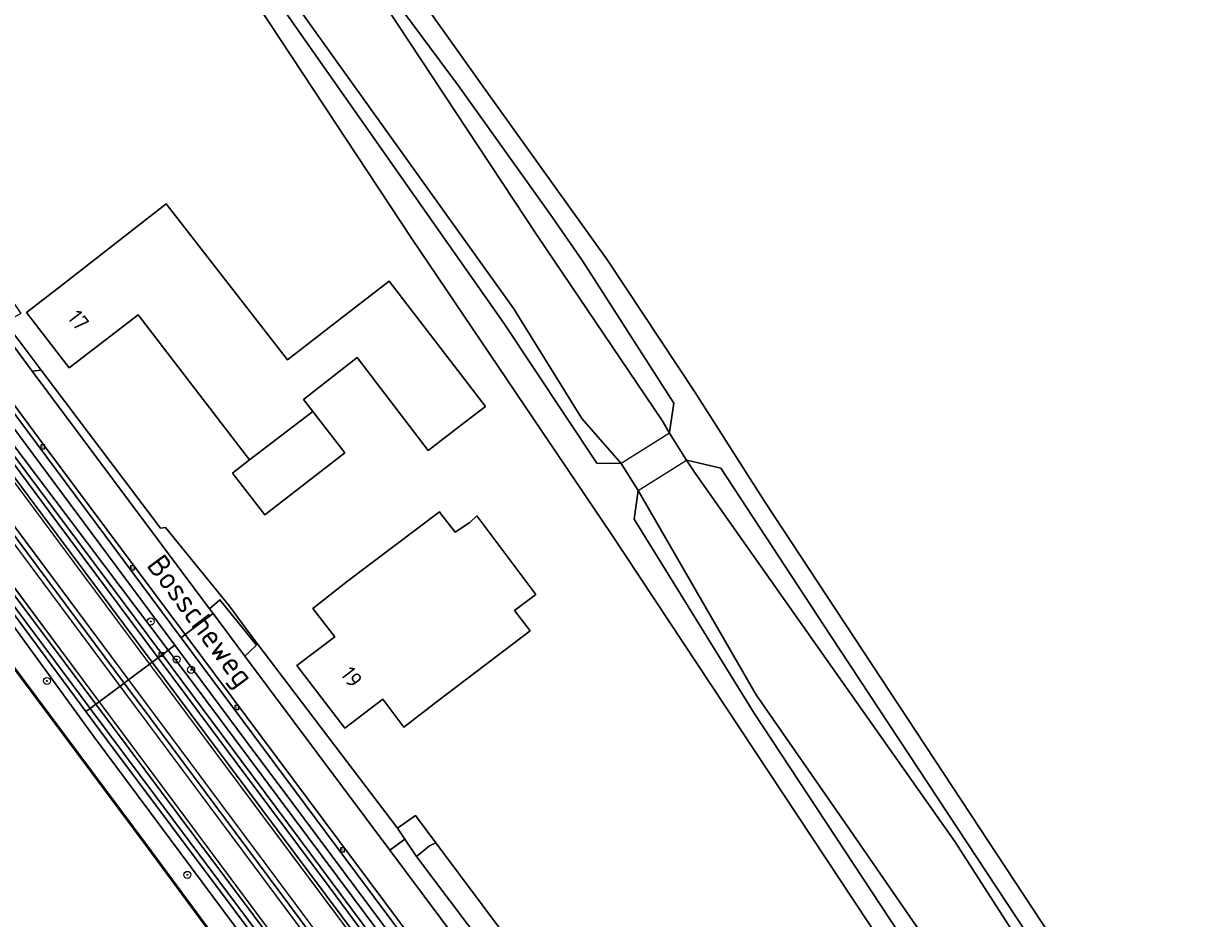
# Model space of a CAD drawing. Header units: metres. Extents: x 168032 to 180145, y 382923 to 399665.
# Tile 268 of 293: x 169667 to 169801, y 397577 to 397678. Entities that reach past the tile are written whole.
import ezdxf
from ezdxf.enums import TextEntityAlignment as Align

# ---------------------------------------------------------------- set-up
doc = ezdxf.new("R2010")
doc.units = ezdxf.units.M
doc.linetypes.add('VW-3-3_STREEP', pattern=[6, 3, -3])
doc.layers.get('0').update_dxf_attribs({"color": 8, "lineweight": 18})
for name, color, linetype, lineweight in [('B-WE-GK-BESCHOEIING_DAMWAND-G', 8, 'GK-BESCHOEIING', 18), ('B-WE-GR-BOOM-S', 8, 'Continuous', 18), ('B-WE-GR-BOUWLAND-GV', 8, 'Continuous', 18), ('B-WE-GR-GRAS-GV', 8, 'Continuous', 18), ('B-WE-GR-HAAG-G', 8, 'GR-HAAG1', 18), ('B-WE-GW-TALUD_KRUIN-G', 8, 'Continuous', 18), ('B-WE-IE-MEUBILAIR_WEGMEUBILAIR-G', 8, 'Continuous', 18), ('B-WE-IE-MEUBILAIR_WEGMEUBILAIR_PAAL-S', 8, 'Continuous', 18), ('B-WE-IE-TERREINAFSCHEIDING_KUNSTMATIG_HEKWERK-G', 8, 'IE-TERREINAFSCHEIDING-KUNSTMATIG', 18), ('B-WE-IE-TERREINAFSCHEIDING_KUNSTMATIG_MUUR-GV', 8, 'Continuous', 18), ('B-WE-KW-KUNSTWERK_DEK-GV', 8, 'Continuous', 18), ('B-WE-OG-BEBOUWING-GV', 8, 'Continuous', 18), ('B-WE-OG-BEBOUWING-T18', 8, 'Continuous', 18), ('B-WE-OG-TERREIN_ERF-GV', 8, 'Continuous', 18), ('B-WE-OG-TERREIN_ONBEGROEID-GV', 8, 'Continuous', 18), ('B-WE-OG-TOPOGRAFIE-T18', 8, 'Continuous', 18), ('B-WE-OG-WATER-GV', 8, 'Continuous', 18), ('B-WE-OG-WATER_GREPPEL-GV', 8, 'Continuous', 18), ('B-WE-OG-WATER_RIVIER-GV', 8, 'Continuous', 18), ('B-WE-OG-WATER_SLOOT-GV', 8, 'Continuous', 18), ('B-WE-OG-WEG-GV', 8, 'Continuous', 18), ('B-WE-RI-GWA_KOLK-S', 8, 'Continuous', 18), ('B-WE-VH-VERHARDING_ASFALT-GV', 8, 'Continuous', 18), ('B-WE-VH-VERHARDING_BETONSTRAATSTEEN-GV', 8, 'Continuous', 18), ('B-WE-VH-VERHARDING_FUNDERING_ZAND-GV', 8, 'Continuous', 18), ('B-WE-VH-VERHARDING_GRASBETONSTEEN-GV', 8, 'Continuous', 18), ('B-WE-VH-VERHARDING_STRAATBAKSTEEN-GV', 8, 'Continuous', 18), ('B-WE-VW-MARKERING_LANGS_STREEP_33-G', 8, 'VW-3-3_STREEP', 13), ('B-WE-VW-MARKERING_LANGS_STREEP_DOORGETROKKEN_3X015-G', 8, 'Continuous', 13), ('B-WE-VW-MARKERING_PICTOGRAM-G', 8, 'Continuous', 18)]:
    doc.layers.add(name, color=color, linetype=linetype, lineweight=lineweight)
doc.styles.add('NLCS-ISO', font='NLCS-ISO.ttf')
doc.styles.add('NLCS-ISO-M200-T18', font='NLCS-ISO.ttf', dxfattribs={"height": 0.36})
doc.linetypes.add('GK-BESCHOEIING', pattern='A,30,-5,[1,NLCS.SHX,S=1,R=0,X=0,Y=0],-5', length=40)
doc.linetypes.add('GR-HAAG1', pattern='A,6,[176,NLCS.SHX,S=0.125,R=0,X=0,Y=0],-2', length=8)
doc.linetypes.add('IE-TERREINAFSCHEIDING-KUNSTMATIG', pattern='A,4,[82,NLCS.SHX,S=0.75,R=90,X=0,Y=0],4,-2', length=10)

# ---------------------------------------------------------------- blocks, each defined once
blk = doc.blocks.new('SIE-WEG_PAAL_HECTOMETERPAAL-SO')
at = {"color": 0, "linetype": 'ByBlock', "lineweight": 18}
blk.add_lwpolyline([(-1.44375, -0.94375), (1.44375, -0.94375), (1.44375, 0.94375), (-1.44375, 0.94375)], close=True, dxfattribs=at)
at = {"color": 0, "linetype": 'ByBlock', "lineweight": 18, "style": 'NLCS-ISO'}
blk.add_text('hm', height=1.5, dxfattribs=at).set_placement((0, 0), align=Align.MIDDLE_CENTER)
at = {"style": 'NLCS-ISO'}
blk.add_attdef('WAARDE', (2.13125, -1.69375), '', height=1.5, dxfattribs=at)
blk = doc.blocks.new('SRI-KOLK-SO')
at = {"color": 0, "linetype": 'ByBlock', "lineweight": 18}
blk.add_lwpolyline([(-1.125, -1.125), (1.125, -1.125), (1.125, 1.125), (-1.125, 1.125)], close=True, dxfattribs=at)
at = {"color": 0, "linetype": 'ByBlock', "lineweight": 18, "style": 'NLCS-ISO'}
blk.add_text('k', height=1.5, dxfattribs=at).set_placement((0, 0), align=Align.MIDDLE_CENTER)
blk = doc.blocks.new('SGR-BOOM_01-SO')
at = {"linetype": 'ByBlock', "lineweight": 18}
h = blk.add_hatch(color=0, dxfattribs=at)
h.dxf.hatch_style = 1
edge = h.paths.add_edge_path()
edge.add_arc((0, 0), 0.25, 0, 360)
at = {"color": 0, "linetype": 'ByBlock', "lineweight": 18}
for radius in [2, 0.25]:
    blk.add_circle((0, 0), radius, dxfattribs=at)

msp = doc.modelspace()

# ---------------------------------------------------------------- linework, layer by layer
at = {"layer": 'B-WE-GK-BESCHOEIING_DAMWAND-G', "flags": 128}
msp.add_lwpolyline([(169638.37, 397641.729), (169658.733, 397614.351), (169680.825, 397584.766), (169702.843, 397554.926), (169730.758, 397517.612), (169754.97, 397484.883), (169779.341, 397452.045), (169804.395, 397418.286), (169831.302, 397381.879), (169848.598, 397358.696), (169863.92, 397338.299)], dxfattribs=at)
at = {"layer": 'B-WE-GR-BOUWLAND-GV', "flags": 128}
msp.add_lwpolyline([(169707.728, 397686.808), (169719.264, 397670.616), (169733.128, 397651.248), (169743.076, 397636.22), (169751.014, 397623.837), (169789.537, 397565.312), (169796.311, 397555.892), (169799.644, 397552.77), (169807.065, 397554.883)], dxfattribs=at)
at = {"layer": 'B-WE-GR-GRAS-GV', "flags": 128}
msp.add_lwpolyline([(169648.111, 397739.759), (169632.668, 397758.313), (169615.236, 397777.965), (169615.096, 397778.122), (169612.745, 397777.567), (169645.312, 397738.769), (169671.979, 397705.954), (169677.608, 397700.991), (169693.534, 397680.028), (169710.868, 397653.732), (169733.534, 397620.176), (169782.31, 397546.509), (169784.369, 397547.154), (169772.493, 397565.35), (169749.699, 397599.937), (169736.18, 397621.841), (169736.606, 397625.109), (169734.68, 397628.173), (169731.928, 397628.2), (169721.364, 397644.1), (169695.293, 397681.247), (169687.128, 397691.812), (169669.834, 397713.128)], close=True, dxfattribs=at)
for points in [[(169693.222, 397702.022), (169716.204, 397671.056), (169726.616, 397656.487), (169730.287, 397651.177), (169740.678, 397635.013), (169740.178, 397631.719), (169740.163, 397631.619), (169742.089, 397628.555), (169742.154, 397628.54), (169746.019, 397627.64), (169758.455, 397608.659), (169785.099, 397568.241), (169796.764, 397551.367), (169799.644, 397552.77), (169796.311, 397555.892), (169789.537, 397565.312), (169751.014, 397623.837), (169743.076, 397636.22), (169733.128, 397651.248), (169719.264, 397670.616), (169707.728, 397686.808)], [(169835.756, 397381.339), (169821.359, 397400.456), (169807.491, 397419.372), (169792.537, 397439.564), (169776.727, 397460.25), (169760.629, 397481.874), (169747.256, 397499.787), (169733.723, 397518.097), (169720.217, 397536.437), (169698.113, 397565.863), (169674.879, 397597.08), (169658.455, 397619.631), (169640.852, 397643.789), (169638.388, 397641.789), (169658.773, 397614.381), (169680.865, 397584.796), (169702.883, 397554.956), (169730.798, 397517.642), (169755.01, 397484.913), (169779.381, 397452.075), (169804.435, 397418.316), (169831.342, 397381.909)], [(169834.884, 397384.112), (169794.857, 397437.908), (169764.916, 397477.898), (169760.956, 397483.187), (169705.109, 397558.343), (169676.296, 397596.811), (169673.925, 397600.011), (169652.218, 397629.299), (169641.202, 397644.055), (169640.852, 397643.789), (169658.455, 397619.631), (169674.879, 397597.08), (169698.113, 397565.863), (169720.217, 397536.437), (169733.723, 397518.097), (169747.256, 397499.787), (169760.629, 397481.874), (169776.727, 397460.25), (169792.537, 397439.564), (169807.491, 397419.372), (169821.359, 397400.456), (169835.756, 397381.339)]]:
    msp.add_lwpolyline(points, dxfattribs=at)
at = {"layer": 'B-WE-GR-HAAG-G', "flags": 128}
for points in [[(169933.128, 397274.471), (169918.417, 397293.8), (169878.056, 397347.645), (169850.132, 397385.222), (169841.947, 397396.152), (169841.203, 397397.145), (169837.208, 397402.481), (169812.965, 397434.856), (169785.938, 397471.114), (169780.386, 397478.582), (169761.541, 397503.926), (169716.21, 397564.333), (169695.843, 397591.648), (169693.221, 397595.175), (169684.032, 397607.536), (169674.614, 397620.206), (169657.001, 397643.909), (169640.974, 397665.573), (169627.988, 397683.156), (169617.238, 397698.189), (169600.871, 397721.128), (169586.028, 397742.235), (169576.072, 397756.833), (169572.977, 397761.371), (169564.864, 397773.598), (169560.898, 397779.574)], [(169933.128, 397274.471), (169918.417, 397293.8), (169878.056, 397347.645), (169850.132, 397385.222), (169841.947, 397396.152), (169841.203, 397397.145), (169837.208, 397402.481), (169812.965, 397434.856), (169785.938, 397471.114), (169780.386, 397478.582), (169761.541, 397503.926), (169716.21, 397564.333), (169695.843, 397591.648), (169693.221, 397595.175), (169684.032, 397607.536), (169674.614, 397620.206), (169657.001, 397643.909), (169640.974, 397665.573), (169627.988, 397683.156), (169617.238, 397698.189), (169600.871, 397721.128), (169586.028, 397742.235), (169576.072, 397756.833)]]:
    msp.add_lwpolyline(points, dxfattribs=at)
at = {"layer": 'B-WE-GW-TALUD_KRUIN-G', "flags": 128}
msp.add_lwpolyline([(169866.651, 397340.133), (169855.529, 397354.226), (169845.133, 397368.891), (169835.756, 397381.339), (169821.359, 397400.456), (169807.491, 397419.372), (169792.537, 397439.564), (169776.727, 397460.25), (169760.629, 397481.874), (169747.256, 397499.787), (169733.723, 397518.097), (169720.217, 397536.437), (169698.113, 397565.863), (169674.879, 397597.08), (169658.455, 397619.631), (169640.852, 397643.789)], dxfattribs=at)
at = {"layer": 'B-WE-IE-MEUBILAIR_WEGMEUBILAIR-G', "flags": 128}
for points in [[(169559.138, 397772.225), (169560.295, 397770.672), (169665.555, 397629.342), (169682.596, 397606.468), (169691.617, 397594.357), (169698.142, 397585.599), (169727.826, 397545.697), (169758.322, 397504.839), (169778.553, 397477.77), (169793.482, 397457.794), (169827.648, 397411.85), (169839.566, 397395.919), (169839.721, 397395.712), (169871.625, 397353.068), (169875.574, 397347.592), (169923.392, 397283.411), (169933.178, 397270.277), (169957.004, 397238.582)], [(169977.888, 397192.504), (169937.98, 397245.99), (169893.279, 397305.866), (169866.576, 397341.628), (169856.727, 397354.832), (169834.884, 397384.112), (169794.857, 397437.908), (169764.916, 397477.898), (169760.956, 397483.187), (169705.109, 397558.343), (169676.296, 397596.811), (169673.925, 397600.011), (169652.218, 397629.299), (169626.568, 397663.655), (169624.265, 397666.74), (169597.154, 397703.201)]]:
    msp.add_lwpolyline(points, dxfattribs=at)
at = {"layer": 'B-WE-IE-TERREINAFSCHEIDING_KUNSTMATIG_HEKWERK-G', "flags": 128}
msp.add_lwpolyline([(169682.944, 397620.923), (169690.226, 397611.969), (169692.659, 397608.683), (169709.28, 397586.771), (169711.32, 397588.214), (169713.632, 397585.122), (169748.128, 397538.992), (169750.06, 397536.408)], dxfattribs=at)
at = {"layer": 'B-WE-IE-TERREINAFSCHEIDING_KUNSTMATIG_MUUR-GV', "flags": 128}
msp.add_lwpolyline([(169638.388, 397641.789), (169638.31, 397641.725), (169658.693, 397614.321), (169680.785, 397584.736), (169702.803, 397554.896), (169730.718, 397517.582), (169754.93, 397484.853), (169779.301, 397452.015), (169804.355, 397418.256), (169831.262, 397381.849), (169848.558, 397358.666), (169863.88, 397338.269), (169863.96, 397338.329), (169848.638, 397358.726), (169831.342, 397381.909), (169804.435, 397418.316), (169779.381, 397452.075), (169755.01, 397484.913), (169730.798, 397517.642), (169702.883, 397554.956), (169680.865, 397584.796), (169658.773, 397614.381)], close=True, dxfattribs=at)
at = {"layer": 'B-WE-KW-KUNSTWERK_DEK-GV', "flags": 128}
msp.add_lwpolyline([(169742.089, 397628.555), (169740.163, 397631.619), (169734.68, 397628.173), (169736.606, 397625.109)], close=True, dxfattribs=at)
at = {"layer": 'B-WE-OG-BEBOUWING-GV', "flags": 128}
for points in [[(169671.13, 397648.38), (169667.17, 397645.33), (169672.031, 397639.031), (169679.832, 397645.03), (169692.481, 397628.59), (169699.69, 397634.063), (169698.611, 397635.45), (169704.712, 397640.19), (169712.761, 397629.66), (169716.731, 397632.7), (169719.287, 397634.657), (169708.341, 397648.854), (169701.891, 397643.881), (169696.818, 397639.931), (169683.012, 397657.664)], [(169699.69, 397634.063), (169692.481, 397628.59), (169690.542, 397627.08), (169694.241, 397622.33), (169703.32, 397629.4)], [(169722.591, 397611.491), (169724.983, 397613.302), (169718.309, 397622.24), (169717.496, 397621.477), (169715.827, 397620.359), (169714.224, 397622.46), (169714.058, 397622.678), (169703.63, 397614.8), (169699.692, 397611.72), (169702.192, 397608.51), (169697.881, 397605.26), (169703.311, 397598.14), (169707.612, 397601.41), (169710.022, 397598.26), (169713.992, 397601.3), (169724.348, 397609.188)]]:
    msp.add_lwpolyline(points, close=True, dxfattribs=at)
at = {"layer": 'B-WE-OG-TERREIN_ERF-GV', "flags": 128}
msp.add_lwpolyline([(169642.985, 397680.167), (169659.945, 397656.809), (169659.512, 397655.635), (169660.11, 397654.641), (169666.538, 397645.183), (169665.008, 397644.334), (169664.763, 397644.14), (169665.096, 397643.72), (169666.782, 397641.485), (169668.838, 397638.76), (169682.369, 397620.823), (169682.944, 397620.923), (169690.226, 397611.969), (169692.659, 397608.683), (169709.28, 397586.771), (169711.32, 397588.214), (169713.632, 397585.122), (169748.128, 397538.992), (169750.06, 397536.408), (169781.05, 397546.114), (169782.31, 397546.509), (169733.534, 397620.176), (169710.868, 397653.732), (169693.534, 397680.028)], dxfattribs=at)
for points in [[(169683.012, 397657.664), (169696.818, 397639.931), (169701.891, 397643.881), (169708.341, 397648.854), (169719.287, 397634.657), (169716.731, 397632.7), (169712.761, 397629.66), (169704.712, 397640.19), (169698.611, 397635.45), (169699.69, 397634.063), (169703.32, 397629.4), (169694.241, 397622.33), (169690.542, 397627.08), (169692.481, 397628.59), (169679.832, 397645.03), (169672.031, 397639.031), (169667.17, 397645.33), (169671.13, 397648.38)], [(169714.058, 397622.678), (169714.224, 397622.46), (169715.827, 397620.359), (169717.496, 397621.477), (169718.309, 397622.24), (169724.983, 397613.302), (169722.591, 397611.491), (169724.348, 397609.188), (169713.992, 397601.3), (169710.022, 397598.26), (169707.612, 397601.41), (169703.311, 397598.14), (169697.881, 397605.26), (169702.192, 397608.51), (169699.692, 397611.72), (169703.63, 397614.8)]]:
    msp.add_lwpolyline(points, close=True, dxfattribs=at)
at = {"layer": 'B-WE-OG-TERREIN_ONBEGROEID-GV', "flags": 128}
msp.add_lwpolyline([(169711.32, 397588.214), (169709.28, 397586.771), (169710.117, 397585.53), (169711.436, 397583.574), (169712.909, 397584.77), (169713.632, 397585.122)], close=True, dxfattribs=at)
at = {"layer": 'B-WE-OG-WATER-GV', "flags": 128}
msp.add_lwpolyline([(169831.262, 397381.849), (169804.355, 397418.256), (169779.301, 397452.015), (169754.93, 397484.853), (169730.718, 397517.582), (169702.803, 397554.896), (169680.785, 397584.736), (169658.693, 397614.321), (169638.31, 397641.725), (169619.699, 397626.429), (169637.878, 397602.173), (169661.78, 397569.841), (169668.194, 397561.23), (169681.051, 397543.981), (169700.073, 397518.214), (169728.345, 397479.975), (169747.332, 397454.218), (169760.804, 397436.007), (169760.93, 397435.836), (169764.106, 397431.577), (169771.5, 397421.661), (169793.106, 397392.514), (169799.09, 397384.475)], dxfattribs=at)
at = {"layer": 'B-WE-OG-WATER_GREPPEL-GV', "flags": 128}
msp.add_lwpolyline([(169713.632, 397585.122), (169712.909, 397584.77), (169711.436, 397583.574), (169746.065, 397537.64), (169746.297, 397537.604), (169747.848, 397538.445), (169748.128, 397538.992)], close=True, dxfattribs=at)
at = {"layer": 'B-WE-OG-WATER_RIVIER-GV', "flags": 128}
for points in [[(169979.232, 397289.647), (169959.767, 397317.641), (169946.273, 397336.73), (169929.817, 397360.185), (169908.452, 397390.945), (169905.936, 397394.053), (169904.834, 397394.924), (169902.546, 397398.175), (169902.373, 397399.286), (169859.957, 397459.433), (169842.82, 397483.945), (169836.787, 397492.776), (169835.149, 397494.016), (169832.52, 397497.513), (169814.945, 397523.63), (169797.636, 397545.699), (169796.25, 397548.428), (169772.571, 397585.25), (169743.068, 397627.069), (169742.089, 397628.555), (169740.163, 397631.619), (169739.347, 397633.056), (169725.157, 397654.057), (169702.709, 397688.068)], [(169695.493, 397683.483), (169722.502, 397645.727), (169730.203, 397633.289), (169734.68, 397628.173), (169736.606, 397625.109), (169749.999, 397601.908), (169760.68, 397586.547), (169782.42, 397555.069), (169789.449, 397547.244), (169790.19, 397545.936), (169791.497, 397543.049), (169800.095, 397529.971), (169826.614, 397494.292), (169826.95, 397493.326), (169829.579, 397489.829), (169830.94, 397488.036), (169850.698, 397458.82), (169867.202, 397434.315), (169886.786, 397406.983), (169895.75, 397394.864), (169896.648, 397394.025), (169898.936, 397390.774)]]:
    msp.add_lwpolyline(points, dxfattribs=at)
at = {"layer": 'B-WE-OG-WATER_SLOOT-GV', "flags": 128}
for points in [[(169613.455, 397783.683), (169613.39, 397779.955), (169613.502, 397779.92), (169615.096, 397778.122), (169615.236, 397777.965), (169632.668, 397758.313), (169648.111, 397739.759), (169669.834, 397713.128), (169687.128, 397691.812), (169695.293, 397681.247), (169721.364, 397644.1), (169731.928, 397628.2), (169734.68, 397628.173), (169730.203, 397633.289), (169722.502, 397645.727), (169695.493, 397683.483), (169674.411, 397709.506), (169656.425, 397731.375), (169628.1, 397764.877), (169614.938, 397780.498)], [(169758.455, 397608.659), (169746.019, 397627.64), (169742.154, 397628.54), (169742.089, 397628.555), (169743.068, 397627.069), (169772.571, 397585.25), (169796.25, 397548.428), (169796.764, 397551.367), (169785.099, 397568.241)], [(169736.606, 397625.109), (169736.18, 397621.841), (169749.699, 397599.937), (169772.493, 397565.35), (169784.369, 397547.154), (169787.126, 397546.054), (169790.19, 397545.936), (169789.449, 397547.244), (169782.42, 397555.069), (169760.68, 397586.547), (169749.999, 397601.908)]]:
    msp.add_lwpolyline(points, close=True, dxfattribs=at)
msp.add_lwpolyline([(169702.709, 397688.068), (169725.157, 397654.057), (169739.347, 397633.056), (169740.163, 397631.619), (169740.178, 397631.719), (169740.678, 397635.013), (169730.287, 397651.177), (169726.616, 397656.487), (169716.204, 397671.056), (169693.222, 397702.022)], dxfattribs=at)
at = {"layer": 'B-WE-OG-WEG-GV', "flags": 128}
for points in [[(169928.685, 397281.569), (169927.153, 397283.62), (169704.62, 397581.641), (169684.716, 397608.381), (169653.096, 397650.862), (169625.103, 397689.098), (169602.287, 397721.154), (169582.395, 397749.572), (169557.957, 397785.384), (169558.394, 397785.691), (169551.988, 397795.366), (169548.613, 397800.463)], [(169627.988, 397683.156), (169640.974, 397665.573), (169657.001, 397643.909), (169674.614, 397620.206), (169684.032, 397607.536), (169693.221, 397595.175), (169695.843, 397591.648), (169716.21, 397564.333), (169761.541, 397503.926), (169780.386, 397478.582), (169785.938, 397471.114), (169812.965, 397434.856), (169837.208, 397402.481), (169841.203, 397397.145), (169841.947, 397396.152), (169850.132, 397385.222)], [(169711.436, 397583.574), (169710.117, 397585.53), (169708.42, 397584.264), (169745.271, 397534.901)], [(169751.29, 397534.281), (169781.35, 397543.71), (169790.19, 397545.936), (169787.126, 397546.054), (169784.369, 397547.154), (169782.31, 397546.509), (169781.05, 397546.114), (169750.06, 397536.408), (169748.128, 397538.992), (169747.848, 397538.445), (169746.297, 397537.604), (169746.065, 397537.64), (169711.436, 397583.574)]]:
    msp.add_lwpolyline(points, dxfattribs=at)
for points in [[(169531.07, 397792.923), (169530.623, 397792.584), (169554.201, 397760.864), (169574.578, 397733.589), (169597.154, 397703.201), (169624.265, 397666.74), (169626.568, 397663.655), (169641.202, 397644.055), (169652.218, 397629.299), (169673.925, 397600.011), (169674.403, 397600.367), (169663.86, 397614.499), (169641.238, 397644.955), (169627.465, 397663.45), (169627.225, 397663.772), (169619.038, 397674.766), (169614.624, 397680.684), (169595.682, 397706.08), (169575.391, 397733.358), (169554.874, 397760.851), (169552.195, 397764.44), (169545.489, 397773.598)], [(169576.072, 397756.833), (169566.812, 397767.597), (169563.369, 397772.36), (169561.98, 397774.28), (169560.043, 397772.879), (169561.305, 397771.206), (169565.817, 397765.228), (169607.303, 397708.952), (169626.187, 397683.339), (169646.026, 397656.723), (169664.942, 397631.283), (169683.275, 397606.973), (169684.032, 397607.536), (169674.614, 397620.206), (169657.001, 397643.909), (169640.974, 397665.573), (169627.988, 397683.156), (169617.238, 397698.189), (169600.871, 397721.128), (169586.028, 397742.235)], [(169560.043, 397772.879), (169559.138, 397772.225), (169560.295, 397770.672), (169665.555, 397629.342), (169682.596, 397606.468), (169683.275, 397606.973), (169664.942, 397631.283), (169646.026, 397656.723), (169626.187, 397683.339), (169607.303, 397708.952), (169565.817, 397765.228), (169561.305, 397771.206)], [(169559.138, 397772.225), (169558.654, 397771.864), (169559.755, 397770.386), (169563.057, 397765.953), (169579.605, 397743.753), (169598.457, 397718.528), (169619.482, 397690.227), (169648.199, 397651.706), (169670.632, 397621.566), (169682.138, 397606.128), (169682.596, 397606.468), (169665.555, 397629.342), (169560.295, 397770.672)], [(169683.275, 397606.973), (169682.596, 397606.468), (169691.617, 397594.357), (169698.142, 397585.599), (169727.826, 397545.697), (169758.322, 397504.839), (169778.553, 397477.77), (169793.482, 397457.794), (169827.648, 397411.85), (169839.566, 397395.919), (169840.252, 397396.433), (169824.538, 397417.278), (169799.576, 397451.108), (169779.206, 397478.059), (169774.307, 397484.542), (169748.292, 397519.689), (169723.452, 397552.708), (169707.388, 397574.662), (169692.408, 397594.761), (169685.875, 397603.527)], [(169684.032, 397607.536), (169683.275, 397606.973), (169685.875, 397603.527), (169692.408, 397594.761), (169707.388, 397574.662), (169723.452, 397552.708), (169748.292, 397519.689), (169774.307, 397484.542), (169779.206, 397478.059), (169799.576, 397451.108), (169824.538, 397417.278), (169840.252, 397396.433), (169841.203, 397397.145), (169837.208, 397402.481), (169812.965, 397434.856), (169785.938, 397471.114), (169780.386, 397478.582), (169761.541, 397503.926), (169716.21, 397564.333), (169695.843, 397591.648), (169693.221, 397595.175)], [(169682.596, 397606.468), (169682.138, 397606.128), (169691.105, 397594.096), (169701.527, 397580.112), (169727.32, 397545.3), (169762.872, 397497.901), (169778.047, 397477.545), (169800.821, 397446.999), (169839.135, 397395.597), (169839.566, 397395.919), (169827.648, 397411.85), (169793.482, 397457.794), (169778.553, 397477.77), (169758.322, 397504.839), (169727.826, 397545.697), (169698.142, 397585.599), (169691.617, 397594.357)], [(169674.403, 397600.367), (169673.925, 397600.011), (169676.296, 397596.811), (169705.109, 397558.343), (169760.956, 397483.187), (169764.916, 397477.898), (169765.377, 397478.28), (169765.353, 397478.312), (169759.676, 397485.926), (169734.044, 397520.223), (169725.351, 397531.854), (169705.95, 397558.136), (169685.629, 397585.318)]]:
    msp.add_lwpolyline(points, close=True, dxfattribs=at)
at = {"layer": 'B-WE-VH-VERHARDING_ASFALT-GV', "flags": 128}
for points in [[(169548.613, 397800.463), (169551.988, 397795.366), (169558.394, 397785.691), (169562.886, 397779.212), (169573.456, 397763.623), (169585.883, 397745.65), (169597.76, 397728.636), (169609.419, 397712.083), (169621.342, 397695.392), (169633.256, 397678.9), (169645.152, 397662.679), (169657.279, 397646.259), (169669.189, 397630.207), (169685.195, 397608.746), (169688.349, 397611.149), (169687.958, 397611.672), (169667.83, 397638.635), (169665.793, 397641.362), (169664.107, 397643.621), (169655.963, 397654.529), (169652.991, 397658.511), (169626.982, 397694.111), (169599.151, 397733.381), (169575.149, 397768.151)], [(169751.782, 397526.111), (169745.271, 397534.901), (169708.42, 397584.264), (169691.978, 397606.288), (169688.349, 397611.149), (169685.195, 397608.746), (169775.843, 397487.212), (169872.154, 397358.197), (169929.382, 397281.57), (169931.698, 397278.676), (169936.032, 397273.783), (169940.553, 397269.369), (169944.675, 397265.805), (169949.114, 397262.186), (169952.416, 397259.768), (169955.805, 397257.474), (169967.527, 397249.963)]]:
    msp.add_lwpolyline(points, dxfattribs=at)
for points in [[(169621.658, 397685.915), (169621.414, 397685.733), (169618.955, 397683.905), (169618.475, 397683.549), (169620.029, 397681.462), (169649.582, 397641.77), (169678.265, 397603.244), (169678.752, 397603.607), (169681.15, 397605.392), (169681.448, 397605.613), (169667.481, 397624.345), (169648.449, 397649.957), (169628.311, 397676.966)], [(169618.475, 397683.549), (169618.018, 397683.209), (169615.6, 397681.412), (169615.265, 397681.162), (169619.679, 397675.244), (169628.106, 397663.928), (169641.88, 397645.433), (169664.502, 397614.977), (169675.044, 397600.846), (169675.414, 397601.121), (169677.808, 397602.904), (169678.265, 397603.244), (169649.582, 397641.77), (169620.029, 397681.462)], [(169681.448, 397605.613), (169681.15, 397605.392), (169678.752, 397603.607), (169678.265, 397603.244), (169681.289, 397599.182), (169710.365, 397560.145), (169734.889, 397527.253), (169737.959, 397523.144), (169738.483, 397523.535), (169740.865, 397525.312), (169741.103, 397525.49), (169715.066, 397560.518), (169709.999, 397567.338), (169690.331, 397593.701), (169688.874, 397595.653)], [(169678.265, 397603.244), (169677.808, 397602.904), (169675.414, 397601.121), (169675.044, 397600.846), (169686.27, 397585.797), (169706.592, 397558.613), (169725.994, 397532.331), (169734.685, 397520.702), (169735.107, 397521.017), (169737.502, 397522.804), (169737.959, 397523.144), (169734.889, 397527.253), (169710.365, 397560.145), (169681.289, 397599.182)]]:
    msp.add_lwpolyline(points, close=True, dxfattribs=at)
at = {"layer": 'B-WE-VH-VERHARDING_BETONSTRAATSTEEN-GV', "flags": 128}
for points in [[(169645.152, 397662.679), (169633.256, 397678.9), (169621.342, 397695.392), (169609.419, 397712.083), (169597.76, 397728.636), (169585.883, 397745.65), (169573.456, 397763.623), (169562.886, 397779.212), (169558.394, 397785.691), (169557.957, 397785.384), (169582.395, 397749.572), (169602.287, 397721.154), (169625.103, 397689.098), (169653.096, 397650.862), (169684.716, 397608.381), (169685.195, 397608.746), (169669.189, 397630.207), (169657.279, 397646.259)], [(169665.096, 397643.72), (169664.763, 397644.14), (169664.107, 397643.621), (169665.793, 397641.362), (169667.83, 397638.635), (169668.838, 397638.76), (169666.782, 397641.485)], [(169668.838, 397638.76), (169667.83, 397638.635), (169687.958, 397611.672), (169689.121, 397612.703), (169693.302, 397607.557), (169691.978, 397606.288), (169708.42, 397584.264), (169710.117, 397585.53), (169709.28, 397586.771), (169692.659, 397608.683), (169690.226, 397611.969), (169682.944, 397620.923), (169682.369, 397620.823)]]:
    msp.add_lwpolyline(points, close=True, dxfattribs=at)
for points in [[(169685.195, 397608.746), (169684.716, 397608.381), (169704.62, 397581.641), (169927.153, 397283.62), (169928.685, 397281.569)], [(169943.332, 397266.202), (169948.724, 397261.773), (169949.114, 397262.186), (169944.675, 397265.805), (169940.553, 397269.369), (169936.032, 397273.783), (169931.698, 397278.676), (169929.382, 397281.57), (169872.154, 397358.197), (169775.843, 397487.212), (169685.195, 397608.746)]]:
    msp.add_lwpolyline(points, dxfattribs=at)
at = {"layer": 'B-WE-VH-VERHARDING_FUNDERING_ZAND-GV', "flags": 128}
msp.add_lwpolyline([(169740.163, 397631.619), (169734.68, 397628.173), (169736.606, 397625.109), (169742.089, 397628.555)], close=True, dxfattribs=at)
at = {"layer": 'B-WE-VH-VERHARDING_GRASBETONSTEEN-GV', "flags": 128}
for points in [[(169621.658, 397685.915), (169628.311, 397676.966), (169648.449, 397649.957), (169667.481, 397624.345), (169681.448, 397605.613), (169682.138, 397606.128), (169670.632, 397621.566), (169648.199, 397651.706), (169619.482, 397690.227)], [(169614.624, 397680.684), (169619.038, 397674.766), (169627.225, 397663.772), (169627.465, 397663.45), (169641.238, 397644.955), (169663.86, 397614.499), (169674.403, 397600.367), (169675.044, 397600.846), (169664.502, 397614.977), (169641.88, 397645.433), (169628.106, 397663.928), (169619.679, 397675.244), (169615.265, 397681.162)], [(169858.308, 397369.875), (169839.135, 397395.597), (169800.821, 397446.999), (169778.047, 397477.545), (169762.872, 397497.901), (169727.32, 397545.3), (169701.527, 397580.112), (169691.105, 397594.096), (169682.138, 397606.128), (169681.448, 397605.613), (169688.874, 397595.653), (169690.331, 397593.701), (169709.999, 397567.338), (169715.066, 397560.518), (169741.103, 397525.49), (169749.353, 397514.39), (169770.953, 397485.551), (169777.198, 397477.168), (169795.52, 397452.576), (169800.899, 397445.361), (169819.64, 397420.227), (169838.173, 397395.407), (169851.638, 397377.373)], [(169843.528, 397374.831), (169818.575, 397408.311), (169794.496, 397440.572), (169789.373, 397447.436), (169765.994, 397478.79), (169760.317, 397486.404), (169734.685, 397520.702), (169725.994, 397532.331), (169706.592, 397558.613), (169686.27, 397585.797), (169675.044, 397600.846), (169674.403, 397600.367), (169685.629, 397585.318), (169705.95, 397558.136), (169725.351, 397531.854), (169734.044, 397520.223), (169759.676, 397485.926), (169765.353, 397478.312), (169765.377, 397478.28), (169788.732, 397446.957), (169793.855, 397440.093), (169817.934, 397407.833), (169842.887, 397374.353)]]:
    msp.add_lwpolyline(points, dxfattribs=at)
at = {"layer": 'B-WE-VH-VERHARDING_STRAATBAKSTEEN-GV', "flags": 128}
msp.add_lwpolyline([(169689.121, 397612.703), (169687.958, 397611.672), (169688.349, 397611.149), (169691.978, 397606.288), (169693.302, 397607.557)], close=True, dxfattribs=at)
at = {"layer": 'B-WE-VW-MARKERING_LANGS_STREEP_33-G', "const_width": 0.15, "flags": 128}
for points in [[(168663.566, 398966.886), (168663.81, 398966.56), (168683.85, 398939.574), (168687.432, 398934.773), (168695.741, 398923.634), (168699.311, 398918.865), (168714.149, 398898.866), (168723.248, 398886.636), (168723.682, 398886.053), (168742.75, 398860.403), (168753.118, 398846.445), (168767.915, 398826.525), (168792.24, 398793.869), (168803.712, 398778.624), (168813.371, 398765.968), (168830.183, 398743.936), (168843.488, 398726.745), (168852.649, 398715.025), (168877.24, 398683.884), (168888.579, 398669.651), (168892.719, 398664.47), (168905.625, 398648.318), (168906.641, 398647.047), (168927.897, 398620.319), (168936.737, 398609.262), (168949.567, 398593.214), (168958.627, 398581.408), (168964.598, 398573.497), (168967.397, 398569.764), (168971.082, 398564.85), (168980.716, 398551.889), (168997.466, 398529.481), (169020.107, 398499.13), (169027.204, 398489.639), (169040.743, 398471.536), (169055.497, 398451.74), (169064.014, 398440.301), (169075.759, 398424.518), (169082.66, 398414.941), (169086.679, 398409.348), (169087.311, 398408.468), (169092.79, 398400.638), (169098.778, 398392.051), (169106.428, 398380.731), (169114.846, 398368.191), (169121.749, 398357.562), (169133.195, 398339.355), (169141.533, 398326.011), (169145.725, 398319.301), (169149.518, 398313.332), (169154.381, 398305.894), (169162.28, 398293.82), (169172.849, 398278.255), (169181.899, 398265.168), (169190.992, 398252.297), (169197.693, 398243.037), (169200.047, 398239.783), (169208.094, 398228.624), (169208.928, 398227.502), (169234.512, 398193.198), (169257.271, 398162.637), (169261.584, 398156.846), (169290.08, 398118.618), (169317.014, 398082.462), (169318.161, 398080.923), (169347.085, 398042.016), (169376.591, 398002.446), (169376.738, 398002.249), (169387.316, 397987.87), (169405.092, 397964.157), (169431.093, 397929.085), (169436.401, 397922.002), (169454.996, 397897.188), (169462.891, 397886.418), (169481.262, 397861.858), (169496.183, 397841.843), (169510.418, 397822.748), (169541.436, 397781.099), (169544.236, 397777.323), (169555.897, 397761.614), (169558.309, 397758.365), (169583.433, 397724.619), (169610.915, 397687.701), (169615.6, 397681.412), (169636.811, 397652.94), (169661.863, 397619.325), (169675.414, 397601.121), (169699.118, 397569.28), (169707.001, 397558.756), (169730.636, 397527.013), (169735.107, 397521.017), (169759.476, 397488.338), (169788.453, 397449.474), (169794.886, 397440.863), (169813.184, 397416.368), (169846.164, 397372.145), (169854.679, 397360.703), (169869.635, 397340.607), (169888.976, 397314.746), (169914.022, 397281.158), (169914.469, 397280.558), (169939.822, 397246.505), (169965.388, 397212.257), (169974.243, 397200.401), (169992.585, 397175.838), (170016.232, 397144.17), (170034.08, 397120.254), (170043.871, 397107.135), (170066.82, 397076.416), (170093.903, 397040.116), (170099.716, 397032.324), (170136.639, 396982.806), (170153.695, 396959.983), (170161.325, 396949.774), (170183.597, 396919.921), (170186.927, 396915.458), (170201.768, 396895.572), (170213.485, 396879.837), (170227.432, 396861.106), (170250.932, 396829.4), (170273.171, 396799.402), (170280.372, 396789.69), (170311.618, 396747.553), (170332.654, 396719.212), (170342.266, 396706.261), (170369.994, 396668.866), (170392.219, 396638.887), (170399.965, 396628.439), (170446.363, 396565.937), (170451.819, 396558.585), (170507.845, 396483.096), (170511.435, 396478.26), (170532.772, 396449.523), (170545.638, 396432.139), (170571.007, 396397.972), (170586.183, 396377.533), (170622.215, 396328.908), (170630.602, 396317.647), (170658.825, 396279.748), (170690.197, 396237.381), (170706.119, 396215.879), (170713.852, 396205.474), (170730.677, 396182.821), (170749.618, 396157.277), (170749.786, 396157.05), (170765.931, 396135.308), (170783.952, 396111.136), (170795.393, 396096.255), (170804.923, 396084.278), (170809.65, 396078.605), (170810.613, 396077.489), (170817.941, 396069.001), (170823.912, 396062.46), (170832.116, 396053.815), (170841.517, 396044.402), (170845.278, 396040.768), (170850.273, 396035.941), (170860.435, 396026.758), (170867.773, 396020.427), (170873.441, 396015.72), (170877.137, 396012.705), (170881.628, 396009.164), (170883.666, 396007.579), (170885.828, 396005.898), (170888.017, 396004.135), (170892.16, 396001.068), (170895.983, 395998.282), (170901.608, 395994.19), (170904.467, 395992.185), (170907.159, 395990.312), (170910.575, 395988.028), (170914.084, 395985.696), (170916.921, 395983.855), (170924.126, 395979.278), (170931.247, 395974.933), (170939.669, 395969.992), (170943.679, 395967.677), (170948.077, 395965.225), (170954.15, 395961.955), (170959.149, 395959.255), (170963.48, 395957.059), (170967.805, 395954.88), (170968.365, 395954.605), (170971.255, 395953.183), (170979.619, 395949.224), (170992.329, 395943.677), (170996.413, 395941.934), (171004.533, 395938.605), (171007.746, 395937.293), (171011.116, 395935.986), (171014.497, 395934.704), (171020.635, 395932.461), (171028.566, 395929.684), (171028.606, 395929.671), (171038.896, 395926.327), (171046.631, 395923.895), (171057.694, 395920.724), (171062.665, 395919.423), (171070.829, 395917.286), (171081.369, 395914.755), (171099.481, 395910.816), (171109.782, 395908.686), (171116.95, 395907.326), (171122.191, 395906.488)], [(168872.862, 398744.911), (168867.511, 398740.853), (168866.174, 398739.557), (168865.139, 398738.147), (168863.995, 398736.269), (168863.31, 398734.65), (168862.847, 398733.092), (168862.535, 398730.957), (168862.445, 398729.166), (168862.651, 398727.359), (168863.139, 398725.292), (168863.722, 398723.648), (168864.417, 398722.263), (168865.506, 398720.63), (168865.676, 398720.4), (168871.092, 398712.947), (168892.382, 398684.479), (168906.721, 398665.167), (168908.883, 398662.019), (168912.202, 398657.017), (168913.747, 398654.463), (168915.441, 398651.542), (168916.262, 398650.122), (168919.355, 398643.711), (168919.765, 398642.991), (168920.574, 398641.569), (168922.57, 398638.795), (168935.498, 398622.492), (168942.518, 398613.668), (168945.898, 398609.418), (168953.332, 398600.037), (168960.906, 398590.321), (168972.1, 398575.404), (168973.08, 398574.095), (168995.607, 398544.016), (169018.662, 398513.067), (169032.955, 398493.928), (169041.54, 398482.432), (169062.21, 398454.726), (169068.825, 398445.835), (169076.325, 398435.82), (169082.116, 398427.91), (169092.208, 398413.936), (169092.517, 398413.497), (169098.557, 398404.93), (169103.368, 398397.977), (169105.68, 398394.623), (169110.596, 398387.475), (169114.719, 398381.287), (169118.722, 398375.336), (169125.285, 398365.395), (169132.188, 398354.435), (169140.888, 398340.515), (169147.599, 398329.799), (169147.956, 398329.228), (169158.87, 398312.153), (169166.877, 398299.929), (169171.926, 398292.333), (169177.049, 398284.792), (169180.331, 398279.965), (169188.671, 398267.998), (169199.171, 398253.088), (169203.439, 398247.175), (169206.255, 398243.275), (169214.655, 398231.865), (169248.234, 398186.748), (169262.986, 398166.892), (169268.888, 398158.948), (169290.465, 398130.043), (169313.989, 398098.397), (169322.705, 398086.714), (169323.287, 398085.934), (169335.66, 398069.42), (169370.066, 398023.094), (169377.616, 398013.013), (169382.465, 398006.502), (169391.459, 397994.423), (169399.175, 397984.033), (169435.816, 397934.889), (169442.207, 397926.304), (169470.957, 397887.69), (169501.929, 397846.123), (169503.057, 397844.61), (169549.566, 397782.164), (169561.672, 397765.916), (169581.135, 397739.794), (169602.052, 397711.716), (169621.414, 397685.733), (169625.361, 397680.437), (169647.849, 397650.202), (169672.56, 397616.932), (169681.15, 397605.392), (169694.066, 397588.039), (169714.472, 397560.7), (169740.509, 397525.791), (169740.865, 397525.312), (169765.417, 397492.323), (169790.311, 397458.895), (169800.587, 397445.128), (169812.861, 397428.684), (169833.328, 397401.198), (169855.645, 397371.347), (169860.404, 397364.966), (169874.944, 397345.472), (169904.446, 397305.926), (169920.179, 397284.825), (169939.359, 397259.102), (169973.562, 397213.251), (169979.972, 397204.658), (170018.909, 397152.464), (170039.795, 397124.517), (170045.076, 397117.45), (170072.649, 397080.573), (170099.619, 397044.386), (170100.498, 397043.208), (170125.708, 397009.417), (170156.78, 396967.881), (170159.468, 396964.276), (170159.502, 396964.231), (170181.811, 396934.31), (170189.352, 396924.191), (170207.053, 396900.439), (170219.212, 396884.086), (170249.634, 396843.172), (170278.916, 396803.664), (170287.287, 396792.369), (170317.789, 396751.292), (170335.278, 396727.741), (170338.419, 396723.509), (170346.038, 396713.244), (170372.048, 396678.125), (170375.827, 396673.025), (170397.967, 396643.159), (170402.616, 396636.887), (170436.313, 396591.523), (170457.574, 396562.87), (170472.908, 396542.204), (170511.334, 396490.406), (170517.189, 396482.535), (170538.225, 396454.254), (170572.359, 396408.153), (170576.752, 396402.237), (170615.457, 396350.112), (170636.386, 396321.944), (170646.914, 396307.774), (170684.112, 396257.665), (170695.974, 396241.653), (170710.274, 396222.349), (170735.007, 396189.04), (170755.17, 396161.812), (170755.529, 396161.327), (170774.778, 396135.315), (170793.8, 396109.96), (170808.176, 396091.62), (170816.122, 396082.225), (170819.084, 396078.723), (170826.596, 396069.997), (170831.97, 396064.279), (170837.788, 396058.216), (170845.692, 396050.214), (170850.118, 396045.988), (170852.644, 396043.575), (170861.461, 396035.363), (170872.33, 396025.919), (170884.627, 396015.896), (170885.616, 396015.07), (170888.024, 396013.212), (170890.775, 396011.091), (170897.627, 396005.916), (170902.138, 396002.598), (170907.122, 395999.085), (170910.829, 395996.479), (170916.449, 395992.704), (170921.587, 395989.399), (170926.385, 395986.284), (170932.717, 395982.42), (170937.108, 395979.749), (170940.958, 395977.486), (170945.56, 395974.829), (170950.654, 395971.96), (170953.807, 395970.22), (170958.059, 395967.935), (170963.194, 395965.221), (170967.178, 395963.187), (170971.443, 395961.088), (170971.562, 395961.03), (170974.802, 395959.465), (170978.731, 395957.572), (170982.521, 395955.846), (170987.242, 395953.702), (170991.167, 395951.936), (170994.729, 395950.388), (170998.115, 395948.95), (171006.777, 395945.362), (171015.717, 395941.869), (171019.859, 395940.297), (171024.61, 395938.611), (171030.749, 395936.453), (171030.758, 395936.45), (171039.094, 395933.753), (171049.585, 395930.523), (171054.41, 395929.099), (171061.544, 395927.114), (171064.401, 395926.35), (171064.559, 395926.308), (171066.787, 395925.712), (171070.557, 395924.754), (171075.667, 395923.494), (171078.932, 395922.709), (171084.478, 395921.466), (171092.437, 395919.773), (171097.702, 395918.839), (171101.477, 395918.204), (171105.175, 395917.673), (171109.159, 395917.135), (171113.664, 395916.72), (171120.791, 395916.081), (171122.941, 395915.937)]]:
    msp.add_lwpolyline(points, dxfattribs=at)
at = {"layer": 'B-WE-VW-MARKERING_LANGS_STREEP_DOORGETROKKEN_3X015-G', "const_width": 0.15, "flags": 128}
for points in [[(169618.955, 397683.905), (169625.454, 397675.189), (169654.97, 397635.559), (169678.752, 397603.607), (169680.938, 397600.67), (169707.586, 397564.88), (169710.69, 397560.754), (169729.973, 397534.954), (169738.483, 397523.535), (169756.114, 397499.879), (169782.613, 397464.394), (169798.258, 397443.385), (169808.04, 397430.25), (169829.106, 397401.903), (169852.755, 397370.283), (169858.033, 397363.201), (169873.111, 397342.969), (169904.693, 397300.683), (169917.812, 397283.056), (169938.242, 397255.604), (169972.127, 397210.191)], [(169619.572, 397681.121), (169649.125, 397641.43), (169677.808, 397602.904), (169680.832, 397598.841), (169709.908, 397559.804), (169734.433, 397526.912), (169737.502, 397522.804), (169761.92, 397490.127), (169762.281, 397489.643), (169788.424, 397454.588), (169797.296, 397442.666), (169815.35, 397418.407), (169837.945, 397388.098), (169857.062, 397362.477), (169860.324, 397358.105), (169872.338, 397342.021), (169884.837, 397325.304), (169909.691, 397291.988), (169916.867, 397282.349), (169938.856, 397252.812), (169964.888, 397217.936), (169976.646, 397202.186)]]:
    msp.add_lwpolyline(points, dxfattribs=at)
at = {"layer": 'B-WE-VW-MARKERING_PICTOGRAM-G', "flags": 128}
for points in [[(169618.955, 397683.905), (169625.454, 397675.189), (169654.97, 397635.559), (169678.752, 397603.607), (169680.938, 397600.67), (169707.586, 397564.88), (169710.69, 397560.754), (169729.973, 397534.954), (169738.483, 397523.535), (169756.114, 397499.879), (169782.613, 397464.394), (169798.258, 397443.385), (169808.04, 397430.25), (169829.106, 397401.903), (169852.755, 397370.283), (169858.033, 397363.201), (169873.111, 397342.969), (169904.693, 397300.683), (169917.812, 397283.056), (169938.242, 397255.604), (169972.127, 397210.191)], [(169615.6, 397681.412), (169636.811, 397652.94), (169661.863, 397619.325), (169675.414, 397601.121), (169699.118, 397569.28), (169707.001, 397558.756), (169730.636, 397527.013), (169735.107, 397521.017), (169759.476, 397488.338), (169788.453, 397449.474), (169794.886, 397440.863), (169813.184, 397416.368), (169846.164, 397372.145), (169854.679, 397360.703), (169869.635, 397340.607), (169888.976, 397314.746), (169914.022, 397281.158), (169914.469, 397280.558), (169939.822, 397246.505), (169965.388, 397212.257), (169974.243, 397200.401)], [(169976.646, 397202.186), (169964.888, 397217.936), (169938.856, 397252.812), (169916.867, 397282.349), (169909.691, 397291.988), (169884.837, 397325.304), (169872.338, 397342.021), (169860.324, 397358.105), (169857.062, 397362.477), (169837.945, 397388.098), (169815.35, 397418.407), (169797.296, 397442.666), (169788.424, 397454.588), (169762.281, 397489.643), (169761.92, 397490.127), (169737.502, 397522.804), (169734.433, 397526.912), (169709.908, 397559.804), (169680.832, 397598.841), (169677.808, 397602.904), (169649.125, 397641.43), (169619.572, 397681.121)], [(169625.361, 397680.437), (169647.849, 397650.202), (169672.56, 397616.932), (169681.15, 397605.392), (169694.066, 397588.039), (169714.472, 397560.7), (169740.509, 397525.791), (169740.865, 397525.312), (169765.417, 397492.323), (169790.311, 397458.895), (169800.587, 397445.128), (169812.861, 397428.684), (169833.328, 397401.198), (169855.645, 397371.347), (169860.404, 397364.966), (169874.944, 397345.472), (169904.446, 397305.926), (169920.179, 397284.825), (169939.359, 397259.102), (169973.562, 397213.251)]]:
    msp.add_lwpolyline(points, dxfattribs=at)

# ---------------------------------------------------------------- block references
at = {"layer": 'B-WE-GR-BOOM-S', "xscale": 0.2, "yscale": 0.2, "zscale": 0.2}
for p in [(169681.274, 397610.235), (169684.225, 397605.917), (169685.862, 397604.752), (169669.493, 397603.488), (169685.44, 397581.476)]:
    msp.add_blockref('SGR-BOOM_01-SO', p, dxfattribs=at)
at = {"layer": 'B-WE-IE-MEUBILAIR_WEGMEUBILAIR_PAAL-S', "xscale": 0.2, "yscale": 0.2, "zscale": 0.2}
msp.add_blockref('SIE-WEG_PAAL_HECTOMETERPAAL-SO', (169682.472, 397606.491), dxfattribs=at)
at = {"layer": 'B-WE-RI-GWA_KOLK-S', "xscale": 0.2, "yscale": 0.2, "zscale": 0.2}
for p in [(169669.023, 397630.07), (169679.211, 397616.329), (169691.046, 397600.46), (169703.034, 397584.324)]:
    msp.add_blockref('SRI-KOLK-SO', p, dxfattribs=at)

# ---------------------------------------------------------------- texts
at = {"layer": 'B-WE-OG-BEBOUWING-T18', "style": 'NLCS-ISO-M200-T18'}
for s, rotation, p in [('17', 307.6, (169673.068, 397644.437)), ('19', 307.3, (169704.076, 397603.937))]:
    msp.add_text(s, height=1.8, rotation=rotation, dxfattribs=at).set_placement(p, align=Align.MIDDLE)
at = {"layer": 'B-WE-OG-TOPOGRAFIE-T18', "style": 'NLCS-ISO-M200-T18'}
msp.add_text('Bosscheweg', height=2.5, rotation=306.7, dxfattribs=at).set_placement((169686.653, 397610.097), align=Align.MIDDLE)

doc.saveas('drawing.dxf')
